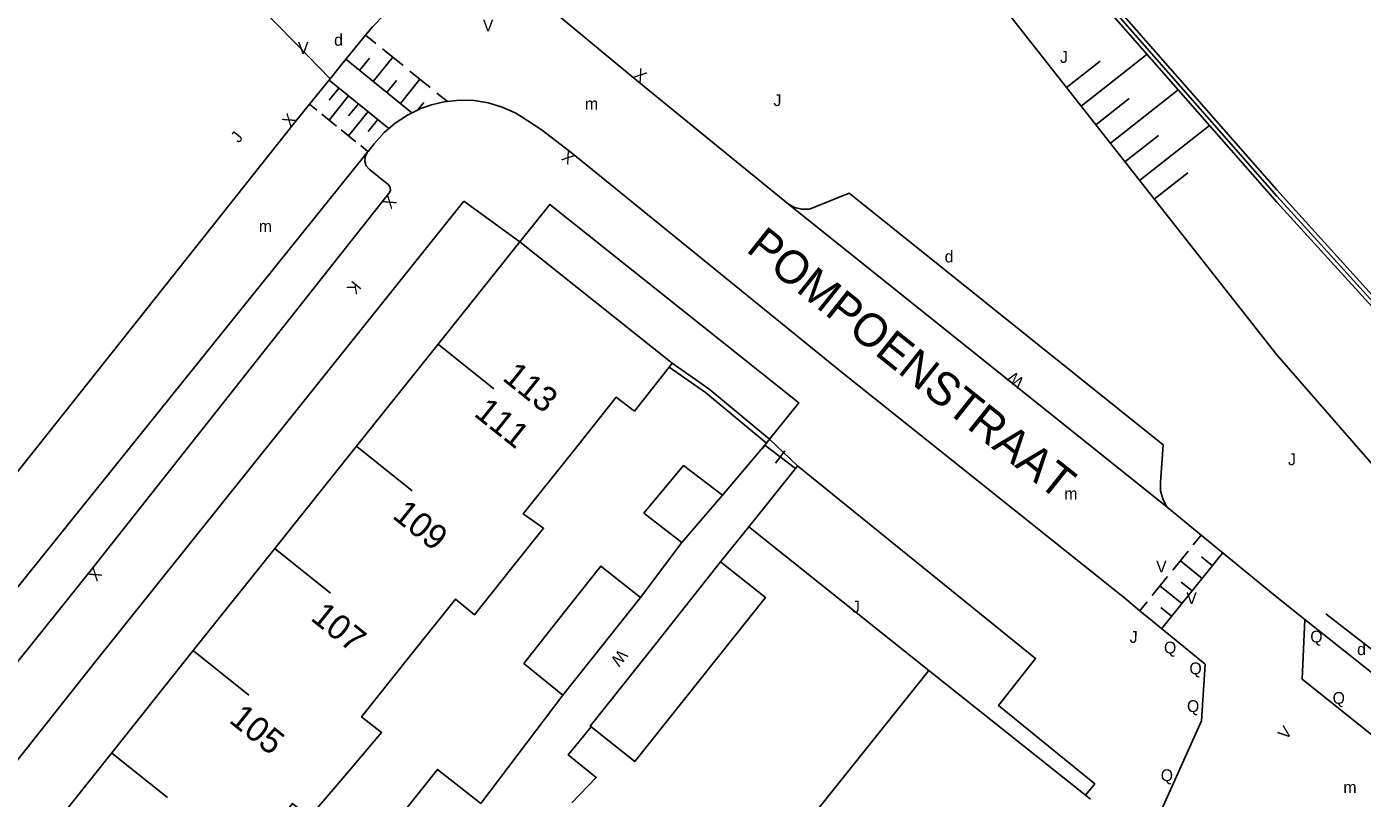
# Model space of a CAD drawing. Extents: x 134999 to 136502, y 457398 to 459002.
# Drawn here: x 135447.1 to 135503.6, y 458042.3 to 458074.9 of the extents above; entities that cross this region are included whole.
import ezdxf

# ---------------------------------------------------------------- set-up
doc = ezdxf.new("R2010")
doc.units = 0
for name, color, linetype in [('RI_DGTB_15', 7, 'Continuous'), ('RI_DGTB_18', 7, 'Continuous'), ('RI_DGTB_23', 7, 'Continuous'), ('RI_DGTB_29', 7, 'Continuous'), ('RI_DGTB_30', 7, 'Continuous'), ('RI_DGTB_31', 7, 'Continuous'), ('RI_DGTB_35', 7, 'Continuous'), ('RI_DGTB_36', 7, 'Continuous'), ('RI_DGTB_37', 7, 'Continuous'), ('RI_DGTB_4', 7, 'Continuous'), ('RI_DGTB_43', 7, 'Continuous'), ('RI_DGTB_48', 7, 'Continuous'), ('RI_DGTB_49', 7, 'Continuous'), ('RI_DGTB_5', 7, 'Continuous'), ('RI_DGTB_53', 7, 'Continuous'), ('RI_DGTB_54', 7, 'Continuous'), ('RI_DGTB_58', 7, 'Continuous'), ('RI_DGTB_6', 7, 'Continuous')]:
    doc.layers.add(name, color=color, linetype=linetype)

msp = doc.modelspace()

# ---------------------------------------------------------------- linework, layer by layer
at = {"layer": 'RI_DGTB_15'}
for p, q in [((135464.532, 458061.513), (135466.875, 458059.64)), ((135461.077, 458057.193), (135463.42, 458055.32)), ((135457.622, 458052.873), (135459.965, 458051)), ((135454.167, 458048.553), (135456.51, 458046.68)), ((135450.712, 458044.233), (135453.055, 458042.36))]:
    msp.add_line(p, q, dxfattribs=at)
at = {"layer": 'RI_DGTB_18'}
for p, q in [((135500, 458061.071), (135487.325, 458077.177)), ((135491.103, 458072.375), (135492.522, 458073.491)), ((135491.721, 458071.589), (135494.509, 458073.781)), ((135492.958, 458070.017), (135495.83, 458072.277)), ((135492.34, 458070.803), (135493.759, 458071.919)), ((135494.195, 458068.445), (135497.153, 458070.772)), ((135493.576, 458069.231), (135494.995, 458070.348)), ((135494.813, 458067.659), (135496.232, 458068.776))]:
    msp.add_line(p, q, dxfattribs=at)
msp.add_lwpolyline([(135500, 458061.071), (135511.461, 458047.956)], dxfattribs=at)
at = {"layer": 'RI_DGTB_23'}
msp.add_line((135478.53, 458057.501), (135479.725, 458056.373), dxfattribs=at)
at = {"layer": 'RI_DGTB_31'}
for p, q in [((135461.443, 458074.592), (135461.877, 458074.24)), ((135462.165, 458074.007), (135463.028, 458073.307)), ((135460.61, 458073.575), (135463.4, 458071.312)), ((135461.193, 458073.102), (135461.607, 458073.612)), ((135461.768, 458072.636), (135462.596, 458073.657)), ((135463.315, 458073.074), (135464.178, 458072.375)), ((135462.426, 458070.649), (135459.896, 458072.693)), ((135460.316, 458072.354), (135459.903, 458071.842)), ((135462.343, 458072.169), (135462.757, 458072.68)), ((135462.918, 458071.703), (135463.746, 458072.725)), ((135459.387, 458071.414), (135459.069, 458071.67)), ((135460.727, 458072.022), (135459.901, 458070.999)), ((135461.139, 458071.689), (135460.725, 458071.178)), ((135463.652, 458071.433), (135463.907, 458071.747)), ((135464.465, 458072.142), (135464.892, 458071.796)), ((135460.21, 458070.749), (135459.593, 458071.248)), ((135461.549, 458071.358), (135460.723, 458070.335)), ((135461.031, 458070.086), (135460.415, 458070.583)), ((135461.96, 458071.026), (135461.547, 458070.514)), ((135461.553, 458069.664), (135461.237, 458069.92)), ((135496.459, 458053.035), (135496.783, 458053.435)), ((135495.117, 458049.486), (135497.707, 458052.688)), ((135495.596, 458051.967), (135496.243, 458052.768)), ((135497.275, 458052.154), (135496.813, 458052.528)), ((135496.844, 458051.62), (135495.92, 458052.368)), ((135494.733, 458050.9), (135495.38, 458051.701)), ((135495.98, 458050.553), (135495.056, 458051.3)), ((135496.412, 458051.087), (135495.95, 458051.46)), ((135494.193, 458050.233), (135494.517, 458050.633)), ((135495.549, 458050.019), (135495.087, 458050.393))]:
    msp.add_line(p, q, dxfattribs=at)
at = {"layer": 'RI_DGTB_4'}
for p, q in [((135467.974, 458065.846), (135464.518, 458061.524)), ((135474.418, 458060.715), (135467.974, 458065.846)), ((135464.518, 458061.524), (135461.064, 458057.204)), ((135472.822, 458058.688), (135474.294, 458060.558)), ((135474.294, 458060.558), (135474.418, 458060.715)), ((135461.064, 458057.204), (135457.609, 458052.883)), ((135457.609, 458052.883), (135454.154, 458048.563)), ((135454.154, 458048.563), (135450.7, 458044.243)), ((135481.267, 458042.718), (135485.278, 458047.724)), ((135485.278, 458047.724), (135491.91, 458042.449)), ((135450.7, 458044.243), (135447.245, 458039.922)), ((135477.517, 458038.039), (135481.267, 458042.718)), ((135491.91, 458042.449), (135492.12, 458042.282))]:
    msp.add_line(p, q, dxfattribs=at)
at = {"layer": 'RI_DGTB_48'}
for p, q in [((135478.53, 458057.501), (135478.413, 458057.337)), ((135478.238, 458057.116), (135478.434, 458057.376)), ((135478.336, 458057.246), (135479.638, 458056.264)), ((135478.336, 458057.246), (135479.638, 458056.264)), ((135478.791, 458056.495), (135479.183, 458057.015)), ((135479.54, 458056.134), (135479.736, 458056.394)), ((135485.278, 458047.724), (135477.664, 458053.806))]:
    msp.add_line(p, q, dxfattribs=at)
for points in [[(135478.413, 458057.337), (135475.832, 458059.482), (135474.294, 458060.558)], [(135478.53, 458057.501), (135475.965, 458059.633), (135474.418, 458060.715)]]:
    msp.add_lwpolyline(points, dxfattribs=at)
at = {"layer": 'RI_DGTB_49'}
msp.add_line((135505.646, 458047.349), (135502.079, 458050.122), dxfattribs=at)
at = {"layer": 'RI_DGTB_5'}
for points in [[(135470.212, 458056.973), (135472.052, 458059.28), (135472.822, 458058.688)], [(135470.212, 458056.973), (135468.118, 458054.348), (135468.977, 458053.737), (135467.582, 458051.993)], [(135463.313, 458048.324), (135465.243, 458050.744), (135466.05, 458050.077), (135467.582, 458051.993)], [(135463.313, 458048.324), (135461.275, 458045.769), (135462.119, 458045.104), (135460.649, 458043.371)], [(135456.415, 458039.674), (135458.353, 458042.104), (135459.076, 458041.518), (135460.649, 458043.371)]]:
    msp.add_lwpolyline(points, dxfattribs=at)
at = {"layer": 'RI_DGTB_53'}
for p, q in [((135453.951, 458078.866), (135458.532, 458074.198)), ((135461.734, 458074.947), (135462.243, 458075.465)), ((135458.532, 458074.198), (135459.941, 458072.75)), ((135472.849, 458072.723), (135479.337, 458067.445)), ((135445.888, 458055.098), (135458.418, 458070.863)), ((135470.145, 458069.631), (135481.555, 458060.369)), ((135462.4, 458068.271), (135461.596, 458068.929)), ((135462.245, 458067.672), (135449.787, 458051.919)), ((135462.245, 458067.672), (135462.426, 458067.889)), ((135467.974, 458065.846), (135465.603, 458067.569)), ((135481.555, 458060.369), (135493.358, 458050.95)), ((135478.336, 458057.246), (135476.546, 458055.134)), ((135478.413, 458057.337), (135478.336, 458057.246)), ((135479.638, 458056.264), (135477.664, 458053.806)), ((135477.664, 458053.806), (135476.468, 458052.315)), ((135501.186, 458049.887), (135500, 458050.832)), ((135507.187, 458045.092), (135501.186, 458049.887))]:
    msp.add_line(p, q, dxfattribs=at)
for points in [[(135472.849, 458072.723), (135469.159, 458075.792), (135468.79, 458076.033)], [(135461.443, 458074.592), (135460.434, 458073.36), (135459.941, 458072.75)], [(135461.734, 458074.947), (135461.443, 458074.592)], [(135459.941, 458072.75), (135459.069, 458071.67)], [(135459.069, 458071.67), (135458.418, 458070.863)], [(135461.813, 458070), (135462.233, 458070.47), (135462.701, 458070.874), (135463.219, 458071.214), (135463.775, 458071.485), (135464.231, 458071.645)], [(135464.231, 458071.645), (135464.822, 458071.785), (135464.896, 458071.792)], [(135464.896, 458071.792), (135465.427, 458071.846), (135466.034, 458071.828), (135466.634, 458071.729), (135467.216, 458071.553), (135467.769, 458071.303), (135468.029, 458071.153)], [(135468.029, 458071.153), (135468.878, 458070.595), (135470.145, 458069.631)], [(135461.55, 458069.667), (135461.813, 458070)], [(135461.596, 458068.929), (135461.471, 458069.068), (135461.408, 458069.254), (135461.424, 458069.45), (135461.517, 458069.625)], [(135461.517, 458069.625), (135461.55, 458069.667)], [(135462.426, 458067.889), (135462.493, 458068.016), (135462.483, 458068.158), (135462.4, 458068.271)], [(135478.53, 458057.501), (135479.77, 458059.048), (135469.238, 458067.434), (135467.974, 458065.846)], [(135479.725, 458056.373), (135479.638, 458056.264)], [(135491.91, 458042.449), (135492.307, 458042.93), (135488.229, 458046.243), (135489.792, 458048.237), (135479.725, 458056.373)], [(135508.609, 458041.337), (135501.073, 458047.358), (135501.186, 458049.887)]]:
    msp.add_lwpolyline(points, dxfattribs=at)
at = {"layer": 'RI_DGTB_54'}
for p, q in [((135479.337, 458067.445), (135495.364, 458054.625)), ((135474.82, 458053.138), (135473.077, 458050.812)), ((135493.466, 458050.861), (135493.358, 458050.95)), ((135466.321, 458042.095), (135469.789, 458046.684))]:
    msp.add_line(p, q, dxfattribs=at)
for points in [[(135420.509, 458018.692), (135461.517, 458069.625)], [(135495.364, 458054.625), (135495.336, 458054.665), (135495.173, 458054.978), (135495.085, 458055.32), (135495.076, 458055.673), (135495.19, 458057.272), (135481.908, 458067.913), (135480.295, 458067.258), (135480.2, 458067.238), (135479.897, 458067.23), (135479.603, 458067.3), (135479.337, 458067.445)], [(135465.603, 458067.569), (135450.021, 458048.102), (135446.648, 458043.853), (135439.777, 458035.276), (135432.907, 458026.58), (135427.548, 458019.893), (135398.566, 457983.617), (135393.187, 457976.979), (135395.463, 457975.163)], [(135496.796, 458053.453), (135495.364, 458054.625)], [(135500, 458050.832), (135496.796, 458053.453)], [(135449.787, 458051.919), (135422.471, 458017.843)], [(135494.208, 458050.252), (135493.466, 458050.861)], [(135494.441, 458040.321), (135496.809, 458045.594), (135496.966, 458047.987), (135494.208, 458050.252)], [(135470.992, 458045.337), (135470.019, 458044.154), (135471.204, 458043.201), (135470.165, 458042.122)]]:
    msp.add_lwpolyline(points, dxfattribs=at)
at = {"layer": 'RI_DGTB_58'}
for p, q in [((135489.689, 458079.269), (135500, 458067.534)), ((135500, 458067.534), (135508.105, 458058.619))]:
    msp.add_line(p, q, dxfattribs=at)
for points in [[(135500, 458068.045), (135489.948, 458079.489), (135483.667, 458086.544), (135483.402, 458086.33)], [(135483.534, 458086.437), (135489.82, 458079.377), (135500, 458067.788)], [(135609.875, 457947.356), (135603.463, 457953.841), (135586.489, 457972.628), (135544.723, 458018.782), (135527.449, 458037.928), (135508.335, 458058.839), (135500, 458068.045)], [(135508.223, 458058.727), (135501.169, 458066.499), (135500, 458067.788)]]:
    msp.add_lwpolyline(points, dxfattribs=at)
at = {"layer": 'RI_DGTB_6'}
msp.add_line((135474.82, 458053.138), (135476.546, 458055.134), dxfattribs=at)
for points in [[(135476.546, 458055.134), (135474.896, 458056.39), (135473.219, 458054.376), (135474.82, 458053.138)], [(135473.077, 458050.812), (135471.391, 458052.137), (135469.767, 458050.081)], [(135476.468, 458052.315), (135473.709, 458048.842)], [(135476.468, 458052.315), (135478.36, 458050.811), (135475.596, 458047.343)], [(135471.442, 458048.759), (135473.077, 458050.812)], [(135469.767, 458050.081), (135468.143, 458048.025), (135469.789, 458046.684)], [(135469.789, 458046.684), (135471.442, 458048.759)], [(135473.709, 458048.842), (135470.95, 458045.37), (135470.992, 458045.337)], [(135475.596, 458047.343), (135472.83, 458043.872), (135470.992, 458045.337)], [(135466.321, 458042.095), (135464.481, 458043.539), (135462.82, 458041.454)]]:
    msp.add_lwpolyline(points, dxfattribs=at)

# ---------------------------------------------------------------- texts
at = {"layer": 'RI_DGTB_29'}
for p in [(135460.112, 458074.141), (135485.948, 458064.981), (135503.399, 458048.375)]:
    msp.add_text('d', height=0.5, dxfattribs=at).set_placement(p)
at = {"layer": 'RI_DGTB_30'}
for p in [(135466.406, 458074.753), (135458.582, 458073.795), (135494.894, 458051.871), (135496.173, 458050.534)]:
    msp.add_text('V', height=0.5, dxfattribs=at).set_placement(p)
for s, height, rotation, p in [('X', 0.5, 322.7184, (135472.74, 458072.836)), ('X', 0.5, 51.0681, (135458.261, 458070.669)), ('X', 0.5, 142.7184, (135470.344, 458069.48)), ('X', 0.5, 231.0681, (135462.402, 458067.866)), ('K', 0.499, 231.2362, (135460.906, 458064.244)), ('W', 0.499, 141.2516, (135489.355, 458060.008)), ('X', 0.499, 231.2362, (135449.944, 458052.114)), ('W', 0.499, 231.2576, (135472.184, 458048.656)), ('V', 0.499, 50.8928, (135500.398, 458044.762))]:
    msp.add_text(s, height=height, rotation=rotation, dxfattribs=at).set_placement(p)
at = {"layer": 'RI_DGTB_31'}
for s, p in [('J', (135490.829, 458073.42)), ('J', (135478.703, 458071.592)), ('J', (135500.475, 458056.406)), ('J', (135482.022, 458050.171)), ('Q', (135501.417, 458048.909)), ('Q', (135495.227, 458048.444)), ('Q', (135496.304, 458047.565)), ('Q', (135502.362, 458046.313)), ('Q', (135496.2, 458045.968)), ('Q', (135495.089, 458043.045))]:
    msp.add_text(s, height=0.5, dxfattribs=at).set_placement(p)
for height, rotation, p in [(0.499, 51.2362, (135456.082, 458070.004)), (0.5, 357.9999, (135493.769, 458048.899))]:
    msp.add_text('J', height=height, rotation=rotation, dxfattribs=at).set_placement(p)
at = {"layer": 'RI_DGTB_35'}
msp.add_text('113', height=1.054, rotation=321.3581, dxfattribs=at).set_placement((135467.187, 458060.034))
at = {"layer": 'RI_DGTB_36'}
for s, p in [('111', (135465.983, 458058.525)), ('109', (135462.529, 458054.204)), ('107', (135459.073, 458049.884)), ('105', (135455.618, 458045.565))]:
    msp.add_text(s, height=1.054, rotation=321.3509, dxfattribs=at).set_placement(p)
at = {"layer": 'RI_DGTB_37'}
msp.add_text('POMPOENSTRAAT', height=1.4, rotation=321.3274, dxfattribs=at).set_placement((135477.499, 458065.474))
at = {"layer": 'RI_DGTB_43'}
for p in [(135470.725, 458071.442), (135456.924, 458066.265), (135491.01, 458054.954), (135502.818, 458042.538)]:
    msp.add_text('m', height=0.5, dxfattribs=at).set_placement(p)

doc.saveas('drawing.dxf')
